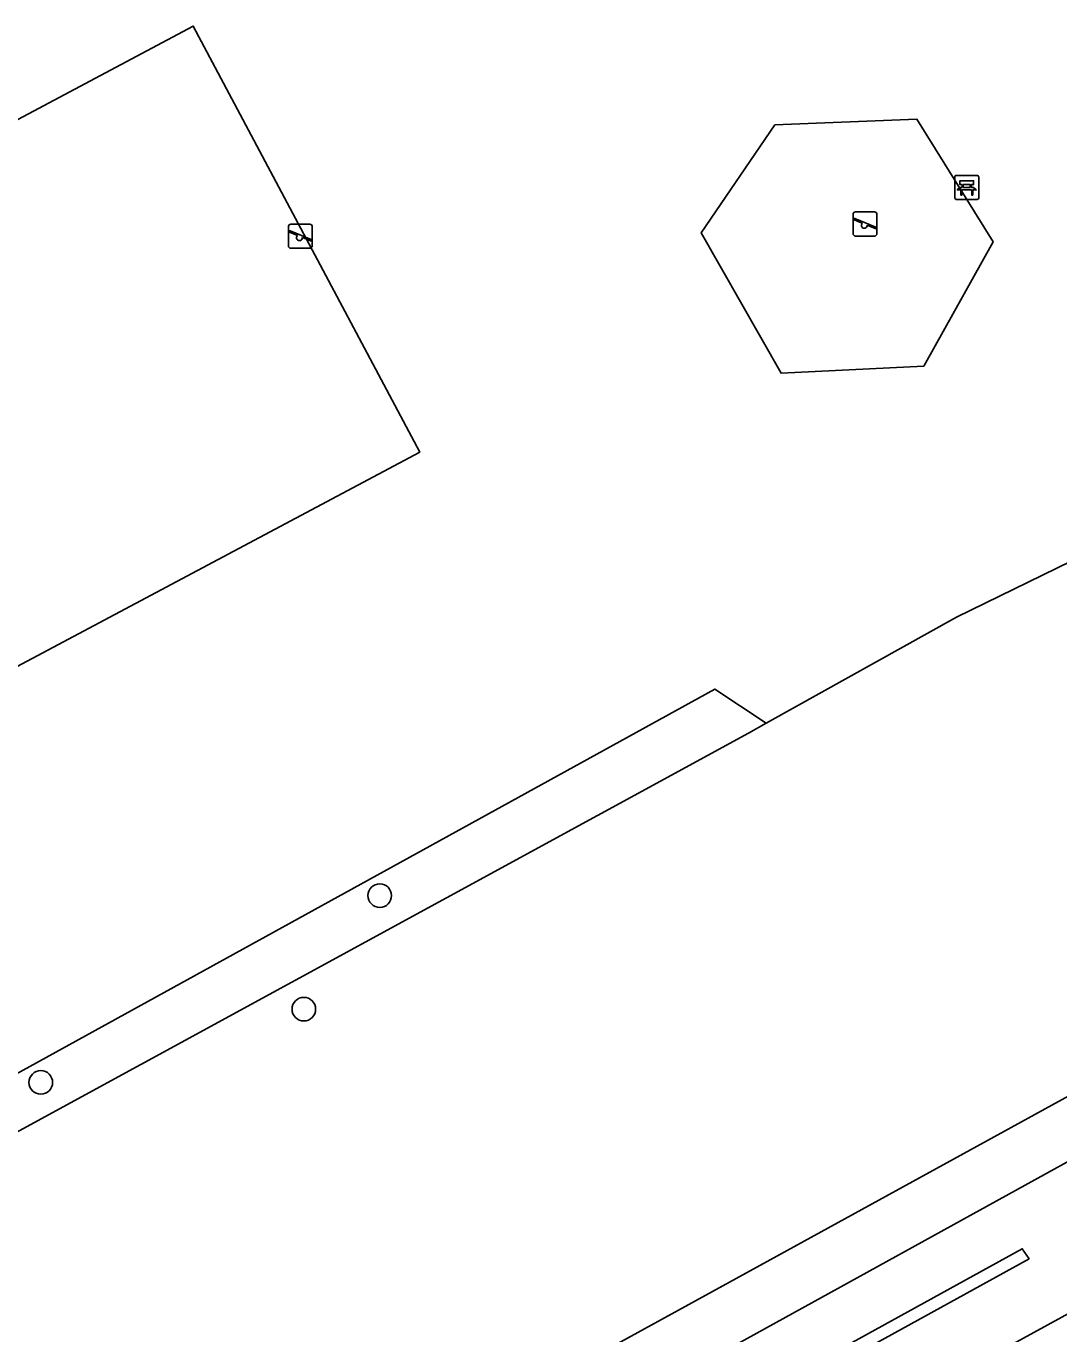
# Model space of a CAD drawing. Extents: x 158086 to 159499, y 382904 to 383981.
# Drawn here: x 159129.7 to 159172.6, y 383488.7 to 383542.9 of the extents above; entities that cross this region are included whole.
import ezdxf

# ---------------------------------------------------------------- set-up
doc = ezdxf.new("R2010")
doc.units = 0
for name, color, linetype in [('IMGEO_Bank', 7, 'Continuous'), ('IMGEO_Berm_groen', 7, 'Continuous'), ('IMGEO_Boom', 7, 'Continuous'), ('IMGEO_Groenvoorziening', 7, 'Continuous'), ('IMGEO_Haag', 7, 'Continuous'), ('IMGEO_Hek', 7, 'Continuous'), ('IMGEO_Rijbaan_lokaal_open', 7, 'Continuous'), ('IMGEO_Speelvoorziening', 7, 'Continuous'), ('IMGEO_Terreindeel_zand', 7, 'Continuous'), ('IMGEO_Voetpad_halfverhard', 7, 'Continuous')]:
    doc.layers.add(name, color=color, linetype=linetype)

msp = doc.modelspace()

# ---------------------------------------------------------------- linework, layer by layer
at = {"layer": 'IMGEO_Bank'}
for p, q in [((159168.234, 383535.83), (159168.234, 383536.671)), ((159168.234, 383536.671), (159168.234, 383535.83)), ((159168.309, 383536.755), (159169.15, 383536.755)), ((159169.15, 383536.755), (159168.309, 383536.755)), ((159169.234, 383536.68), (159169.234, 383535.839)), ((159169.234, 383535.839), (159169.234, 383536.68)), ((159168.931, 383536.153), (159168.538, 383536.153)), ((159168.543, 383536.261), (159168.543, 383536.367)), ((159168.587, 383536.367), (159168.587, 383536.261)), ((159168.875, 383536.373), (159168.593, 383536.373)), ((159168.593, 383536.255), (159168.875, 383536.255)), ((159168.881, 383536.261), (159168.881, 383536.367)), ((159168.925, 383536.367), (159168.925, 383536.261)), ((159169.159, 383535.755), (159168.318, 383535.755)), ((159168.318, 383535.755), (159169.159, 383535.755))]:
    msp.add_line(p, q, dxfattribs=at)
for points in [[(159168.481, 383536.153), (159168.339, 383536.153), (159168.451, 383536.255), (159168.537, 383536.255)], [(159168.537, 383536.373), (159168.451, 383536.373), (159168.451, 383536.534), (159169.014, 383536.534), (159169.014, 383536.373), (159168.931, 383536.373)], [(159168.531, 383536.146), (159168.531, 383535.939), (159168.488, 383535.939), (159168.488, 383536.146)], [(159168.931, 383536.255), (159169.014, 383536.255), (159169.126, 383536.153), (159168.987, 383536.153)], [(159168.981, 383536.146), (159168.981, 383535.939), (159168.937, 383535.939), (159168.937, 383536.146)]]:
    msp.add_lwpolyline(points, dxfattribs=at)
for centre, radius, start, end in [((159168.312, 383536.677), 0.0779, 92.4484, 184.2845), ((159168.312, 383536.677), 0.0779, 92.4484, 184.2845), ((159169.156, 383536.677), 0.0779, 2.4484, 94.2845), ((159169.156, 383536.677), 0.0779, 2.4484, 94.2845), ((159168.481, 383536.146), 0.00671, 2.8957, 87.1043), ((159168.538, 383536.146), 0.00671, 92.8957, 177.1043), ((159168.536, 383536.366), 0.00671, 2.8957, 87.1043), ((159168.536, 383536.262), 0.00671, 272.8957, 357.1043), ((159168.593, 383536.366), 0.00671, 92.8957, 177.1043), ((159168.593, 383536.262), 0.00671, 182.8957, 267.1043), ((159168.875, 383536.366), 0.00671, 2.8957, 87.1043), ((159168.875, 383536.262), 0.00671, 272.8957, 357.1043), ((159168.932, 383536.366), 0.00671, 92.8957, 177.1043), ((159168.932, 383536.262), 0.00671, 182.8957, 267.1043), ((159168.93, 383536.146), 0.00671, 2.8957, 87.1043), ((159168.987, 383536.146), 0.00671, 92.8957, 177.1043), ((159168.312, 383535.833), 0.0779, 182.4484, 274.2845), ((159168.312, 383535.833), 0.0779, 182.4484, 274.2845), ((159169.156, 383535.833), 0.0779, 272.4484, 4.2845), ((159169.156, 383535.833), 0.0779, 272.4484, 4.2845)]:
    msp.add_arc(centre, radius, start, end, dxfattribs=at)
at = {"layer": 'IMGEO_Berm_groen'}
msp.add_lwpolyline([(159178.457, 383492.598), (159175.836, 383497.482), (159129.88, 383472.147), (159130.927, 383470.172), (159171.031, 383492.266), (159171.316, 383491.852), (159131.162, 383469.73), (159132.395, 383467.404), (159159.962, 383482.46)], close=True, dxfattribs=at)
at = {"layer": 'IMGEO_Boom'}
for centre in [(159144.394, 383506.901), (159141.246, 383502.195), (159130.338, 383499.158)]:
    msp.add_circle(centre, 0.489, dxfattribs=at)
at = {"layer": 'IMGEO_Groenvoorziening'}
for points in [[(159084.351, 383515.111), (159093.745, 383497.455), (159146.051, 383525.282), (159136.657, 383542.939)], [(159136.657, 383542.939), (159146.051, 383525.282), (159093.745, 383497.455), (159084.351, 383515.111)], [(159157.724, 383534.367), (159160.781, 383538.855), (159166.669, 383539.082), (159169.823, 383534.004), (159166.951, 383528.847), (159161.042, 383528.555)], [(159121.952, 383493.081), (159159.679, 383513.64), (159160.416, 383514.051), (159158.288, 383515.462), (159122.395, 383495.698)], [(159130.927, 383470.172), (159131.162, 383469.73), (159171.316, 383491.852), (159171.031, 383492.266)]]:
    msp.add_lwpolyline(points, close=True, dxfattribs=at)
for points in [[(159085.916, 383479.273), (159093.759, 383480.92), (159109.436, 383488.688), (159111.518, 383487.392), (159121.952, 383493.081), (159122.395, 383495.698), (159158.288, 383515.462), (159160.416, 383514.051), (159168.31, 383518.447), (159177.217, 383522.791), (159176.499, 383527.32)], [(159196.365, 383510.504), (159201.041, 383512.466), (159199.62, 383515.815), (159197.624, 383515.104), (159194.086, 383517.666), (159190.487, 383519.833), (159186.714, 383521.091), (159178.006, 383521.517), (159177.217, 383522.791), (159168.31, 383518.447), (159160.416, 383514.051), (159159.679, 383513.64), (159121.952, 383493.081), (159111.518, 383487.392), (159110.619, 383486.902), (159111.592, 383484.307), (159100.702, 383478.121)], [(159097.741, 383471.59), (159103.707, 383460.593), (159122.646, 383470.987), (159121.397, 383473.225), (159126.796, 383476.239), (159128.051, 383473.953), (159182.683, 383503.935)]]:
    msp.add_lwpolyline(points, dxfattribs=at)
at = {"layer": 'IMGEO_Haag'}
msp.add_lwpolyline([(159130.927, 383470.172), (159131.162, 383469.73), (159171.316, 383491.852), (159171.031, 383492.266)], close=True, dxfattribs=at)
at = {"layer": 'IMGEO_Hek'}
for points in [[(159160.416, 383514.051), (159168.31, 383518.447), (159177.217, 383522.791)], [(159159.679, 383513.64), (159160.416, 383514.051)], [(159121.952, 383493.081), (159159.679, 383513.64)], [(159182.683, 383503.935), (159103.707, 383460.593)]]:
    msp.add_lwpolyline(points, dxfattribs=at)
at = {"layer": 'IMGEO_Rijbaan_lokaal_open'}
msp.add_lwpolyline([(159181.432, 383494.207), (159181.267, 383494.139), (159178.457, 383492.598), (159159.962, 383482.46), (159132.395, 383467.404), (159129.236, 383465.663), (159114.159, 383457.354), (159095.667, 383447.27), (159093.443, 383446.022), (159085.95, 383441.817), (159088.799, 383436.495), (159096.852, 383440.893), (159102.226, 383443.888), (159128.116, 383458.137), (159132.52, 383460.512), (159154.456, 383472.606), (159174.13, 383483.344), (159178.88, 383485.957), (159182.784, 383488.104)], dxfattribs=at)
at = {"layer": 'IMGEO_Speelvoorziening'}
for p, q in [((159164.02, 383534.341), (159164.02, 383535.141)), ((159164.02, 383535.141), (159164.02, 383534.341)), ((159164.12, 383535.241), (159164.91, 383535.241)), ((159164.91, 383535.241), (159164.12, 383535.241)), ((159165.01, 383535.141), (159165.01, 383534.341)), ((159165.01, 383534.341), (159165.01, 383535.141)), ((159140.603, 383533.83), (159140.603, 383534.63)), ((159140.603, 383534.63), (159140.603, 383533.83)), ((159140.703, 383534.73), (159141.493, 383534.73)), ((159141.493, 383534.73), (159140.703, 383534.73)), ((159141.593, 383534.63), (159141.593, 383533.83)), ((159141.593, 383533.83), (159141.593, 383534.63)), ((159164.403, 383534.769), (159164.064, 383534.906)), ((159164.089, 383534.966), (159164.965, 383534.613)), ((159164.941, 383534.553), (159164.601, 383534.69)), ((159140.986, 383534.258), (159140.647, 383534.395)), ((159140.672, 383534.455), (159141.548, 383534.102)), ((159141.524, 383534.042), (159141.184, 383534.179)), ((159164.91, 383534.241), (159164.12, 383534.241)), ((159164.12, 383534.241), (159164.91, 383534.241)), ((159141.493, 383533.73), (159140.703, 383533.73)), ((159140.703, 383533.73), (159141.493, 383533.73))]:
    msp.add_line(p, q, dxfattribs=at)
for centre, radius, start, end in [((159164.12, 383535.141), 0.1, 90, 180), ((159164.12, 383535.141), 0.1, 90, 180), ((159164.91, 383535.141), 0.1, 0, 90), ((159164.91, 383535.141), 0.1, 360, 90), ((159140.703, 383534.63), 0.1, 90, 180), ((159140.703, 383534.63), 0.1, 90, 180), ((159141.493, 383534.63), 0.1, 0, 90), ((159141.493, 383534.63), 0.1, 360, 90), ((159164.077, 383534.936), 0.0327, 68.078, 248.078), ((159164.482, 383534.679), 0.12, 130.9928, 5.1632), ((159164.953, 383534.583), 0.0327, 248.078, 68.078), ((159140.66, 383534.425), 0.0327, 68.078, 248.078), ((159141.065, 383534.168), 0.12, 130.9928, 5.1632), ((159141.536, 383534.072), 0.0327, 248.078, 68.078), ((159164.12, 383534.341), 0.1, 180, 270), ((159164.12, 383534.341), 0.1, 180, 270), ((159164.91, 383534.341), 0.1, 270, 0), ((159164.91, 383534.341), 0.1, 270, 0), ((159140.703, 383533.83), 0.1, 180, 270), ((159140.703, 383533.83), 0.1, 180, 270), ((159141.493, 383533.83), 0.1, 270, 0), ((159141.493, 383533.83), 0.1, 270, 0)]:
    msp.add_arc(centre, radius, start, end, dxfattribs=at)
at = {"layer": 'IMGEO_Terreindeel_zand'}
msp.add_lwpolyline([(159161.042, 383528.555), (159166.951, 383528.847), (159169.823, 383534.004), (159166.669, 383539.082), (159160.781, 383538.855), (159157.724, 383534.367)], close=True, dxfattribs=at)
at = {"layer": 'IMGEO_Voetpad_halfverhard'}
msp.add_lwpolyline([(159182.683, 383503.935), (159128.051, 383473.953), (159122.646, 383470.987), (159103.707, 383460.593), (159099.881, 383458.519), (159097.657, 383457.258), (159092.05, 383454.079), (159093.3, 383452.011), (159126.62, 383470.367), (159127.703, 383468.42), (159127.946, 383467.983), (159129.236, 383465.663), (159132.395, 383467.404), (159131.162, 383469.73), (159130.927, 383470.172), (159129.88, 383472.147), (159175.836, 383497.482)], dxfattribs=at)

doc.saveas('drawing.dxf')
